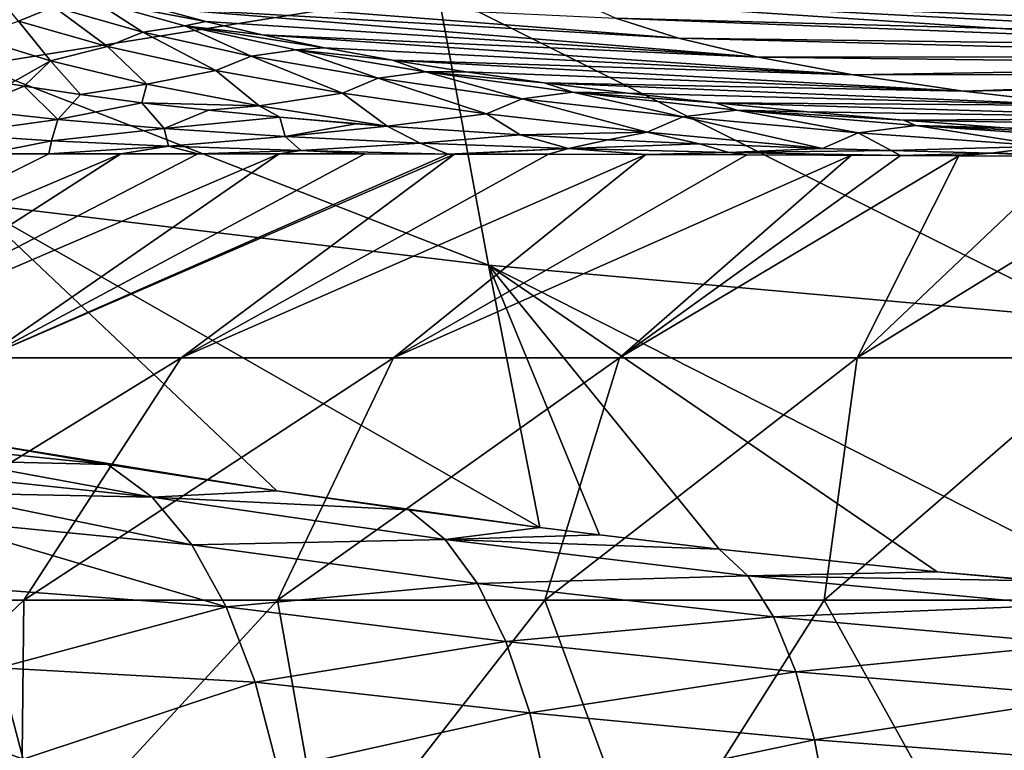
# Model space of a CAD drawing. Header units: metres. Extents: x -24 to 24, y -69 to 184.
# Tile 856 of 896: x -10.19 to -5.16, y 164.83 to 168.56. Entities that reach past the tile are written whole.
import ezdxf

# ---------------------------------------------------------------- set-up
doc = ezdxf.new("R2010")
doc.units = ezdxf.units.M
for name, color, linetype in [('4036', 7, 'CONTINUOUS'), ('4037', 7, 'CONTINUOUS'), ('4042', 7, 'CONTINUOUS'), ('4139', 7, 'CONTINUOUS'), ('4151', 7, 'CONTINUOUS'), ('4157', 7, 'CONTINUOUS')]:
    doc.layers.add(name, color=color, linetype=linetype)

msp = doc.modelspace()

# ---------------------------------------------------------------- linework, layer by layer
at = {"layer": '4036'}
for points in [[(-9.671443, 167.876935, -7.634155), (-12.124285, 166.834042, -8.574297), (-10.040359, 167.876699, -7.143122)], [(-11.295162, 166.834042, -9.64034), (-12.124285, 166.834042, -8.574297), (-9.671443, 167.876935, -7.634155)], [(-10.040359, 167.876699, -7.143122), (-12.124285, 166.834042, -8.574297), (-10.362486, 167.87627, -6.66938)], [(-9.278827, 167.876935, -8.106819), (-11.295162, 166.834042, -9.64034), (-9.671443, 167.876935, -7.634155)], [(-8.863258, 167.876688, -8.560163), (-11.295162, 166.834042, -9.64034), (-9.278827, 167.876935, -8.106819)], [(-10.372617, 166.834042, -10.626649), (-11.295162, 166.834042, -9.64034), (-8.863258, 167.876688, -8.560163)], [(-8.425603, 167.87618, -8.993164), (-10.372617, 166.834042, -10.626649), (-8.863258, 167.876688, -8.560163)], [(-8.000291, 167.875461, -9.376105), (-10.372617, 166.834042, -10.626649), (-8.425603, 167.87618, -8.993164)], [(-7.966806, 167.875395, -9.404807), (-10.372617, 166.834042, -10.626649), (-8.000291, 167.875461, -9.376105)], [(-9.36428, 166.834042, -11.525064), (-10.372617, 166.834042, -10.626649), (-7.966806, 167.875395, -9.404807)], [(-7.487843, 167.874315, -9.794133), (-9.36428, 166.834042, -11.525064), (-7.966806, 167.875395, -9.404807)], [(-6.989681, 167.872921, -10.160249), (-9.36428, 166.834042, -11.525064), (-7.487843, 167.874315, -9.794133)], [(-8.278492, 166.834042, -12.328156), (-9.36428, 166.834042, -11.525064), (-6.989681, 167.872921, -10.160249)], [(-6.473418, 167.87119, -10.50225), (-8.278492, 166.834042, -12.328156), (-6.989681, 167.872921, -10.160249)], [(-5.940237, 167.8691, -10.819247), (-8.278492, 166.834042, -12.328156), (-6.473418, 167.87119, -10.50225)], [(-7.124232, 166.834042, -13.029281), (-8.278492, 166.834042, -12.328156), (-5.940237, 167.8691, -10.819247)], [(-5.689594, 167.868011, -10.956462), (-7.124232, 166.834042, -13.029281), (-5.940237, 167.8691, -10.819247)], [(-5.390812, 167.866621, -11.110709), (-7.124232, 166.834042, -13.029281), (-5.689594, 167.868011, -10.956462)], [(-5.911047, 166.834042, -13.622642), (-7.124232, 166.834042, -13.029281), (-5.390812, 167.866621, -11.110709)], [(-4.82613, 167.863713, -11.375946), (-5.911047, 166.834042, -13.622642), (-5.390812, 167.866621, -11.110709)], [(-4.247, 167.860322, -11.614386), (-5.911047, 166.834042, -13.622642), (-4.82613, 167.863713, -11.375946)], [(-4.648972, 166.834042, -14.103329), (-5.911047, 166.834042, -13.622642), (-4.247, 167.860322, -11.614386)], [(-9.36428, 166.834042, -11.525064), (-11.380847, 165.595525, -13.018192), (-10.372617, 166.834042, -10.626649)], [(-10.167566, 165.595525, -13.986336), (-11.380847, 165.595525, -13.018192), (-9.36428, 166.834042, -11.525064)], [(-8.278492, 166.834042, -12.328156), (-10.167566, 165.595525, -13.986336), (-9.36428, 166.834042, -11.525064)], [(-8.872354, 165.595525, -14.841777), (-10.167566, 165.595525, -13.986336), (-8.278492, 166.834042, -12.328156)], [(-7.124232, 166.834042, -13.029281), (-8.872354, 165.595525, -14.841777), (-8.278492, 166.834042, -12.328156)], [(-7.505648, 165.595525, -15.57762), (-8.872354, 165.595525, -14.841777), (-7.124232, 166.834042, -13.029281)], [(-5.911047, 166.834042, -13.622642), (-7.505648, 165.595525, -15.57762), (-7.124232, 166.834042, -13.029281)], [(-6.07846, 165.595525, -16.187938), (-7.505648, 165.595525, -15.57762), (-5.911047, 166.834042, -13.622642)], [(-4.648972, 166.834042, -14.103329), (-6.07846, 165.595525, -16.187938), (-5.911047, 166.834042, -13.622642)], [(-4.602291, 165.595525, -16.667811), (-6.07846, 165.595525, -16.187938), (-4.648972, 166.834042, -14.103329)], [(-10.167566, 165.595525, -13.986336), (-11.663878, 164.169941, -15.787668), (-11.380847, 165.595525, -13.018192)], [(-10.182664, 164.169941, -16.781235), (-11.663878, 164.169941, -15.787668), (-10.167566, 165.595525, -13.986336)], [(-8.872354, 165.595525, -14.841777), (-10.182664, 164.169941, -16.781235), (-10.167566, 165.595525, -13.986336)], [(-8.617378, 164.169941, -17.636249), (-10.182664, 164.169941, -16.781235), (-8.872354, 165.595525, -14.841777)], [(-7.505648, 165.595525, -15.57762), (-8.617378, 164.169941, -17.636249), (-8.872354, 165.595525, -14.841777)], [(-6.980944, 164.169941, -18.345651), (-8.617378, 164.169941, -17.636249), (-7.505648, 165.595525, -15.57762)], [(-6.07846, 165.595525, -16.187938), (-6.980944, 164.169941, -18.345651), (-7.505648, 165.595525, -15.57762)], [(-5.286871, 164.169941, -18.903584), (-6.980944, 164.169941, -18.345651), (-6.07846, 165.595525, -16.187938)], [(-4.602291, 165.595525, -16.667811), (-5.286871, 164.169941, -18.903584), (-6.07846, 165.595525, -16.187938)], [(-3.549148, 164.169941, -19.305441), (-5.286871, 164.169941, -18.903584), (-4.602291, 165.595525, -16.667811)]]:
    msp.add_3dface(points, dxfattribs=at)
at = {"layer": '4037'}
for points in [[(-5.024421, 170.032729, 57.440505), (-8.308151, 170.154271, 55.84861), (-4.868613, 168.49638, 47.603942)], [(-8.308151, 170.154271, 55.84861), (-8.053398, 168.707833, 46.265179), (-4.868613, 168.49638, 47.603942)], [(-10.39525, 168.791276, 43.691531), (-10.411011, 168.328406, 40.265887), (-8.053398, 168.707833, 46.265179)], [(-8.053398, 168.707833, 46.265179), (-10.411011, 168.328406, 40.265887), (-7.79335, 167.307524, 36.675369)], [(-4.868613, 168.49638, 47.603942), (-8.053398, 168.707833, 46.265179), (-4.707566, 167.030847, 37.757357)], [(-8.053398, 168.707833, 46.265179), (-7.79335, 167.307524, 36.675369), (-4.707566, 167.030847, 37.757357)], [(-10.411011, 168.328406, 40.265887), (-10.428319, 167.621843, 34.979836), (-7.79335, 167.307524, 36.675369)], [(-10.428319, 167.621843, 34.979836), (-10.442117, 166.407929, 25.782435), (-8.875223, 166.153672, 26.552721)], [(-7.53095, 165.966607, 27.086849), (-10.428319, 167.621843, 34.979836), (-8.875223, 166.153672, 26.552721)], [(-7.79335, 167.307524, 36.675369), (-10.428319, 167.621843, 34.979836), (-7.53095, 165.966607, 27.086849)], [(-5.501489, 165.740766, 27.699286), (-7.79335, 167.307524, 36.675369), (-6.615512, 165.856202, 27.39043)], [(-4.545395, 165.658435, 27.914476), (-7.79335, 167.307524, 36.675369), (-5.501489, 165.740766, 27.699286)], [(-4.707566, 167.030847, 37.757357), (-7.79335, 167.307524, 36.675369), (-4.545395, 165.658435, 27.914476)], [(-7.79335, 167.307524, 36.675369), (-7.226701, 165.92837, 27.192924), (-6.615512, 165.856202, 27.39043)], [(-7.79335, 167.307524, 36.675369), (-7.53095, 165.966607, 27.086849), (-7.226701, 165.92837, 27.192924)], [(-8.875223, 166.153672, 26.552721), (-10.442117, 166.407929, 25.782435), (-9.737907, 166.288955, 26.14962)], [(-8.201228, 166.056214, 26.834219), (-7.53095, 165.966607, 27.086849), (-8.875223, 166.153672, 26.552721)], [(-4.990633, 165.694843, 27.81983), (-4.545395, 165.658435, 27.914476), (-5.501489, 165.740766, 27.699286)]]:
    msp.add_3dface(points, dxfattribs=at)
at = {"layer": '4042'}
for points in [[(-7.518774, 168.783654, -1.780753), (-3.761027, 168.58093, -1.333856), (-3.690832, 168.526943, -1.743929)], [(-7.378422, 168.675726, -2.600543), (-7.518774, 168.783654, -1.780753), (-3.690832, 168.526943, -1.743929)], [(-9.723983, 168.694552, -4.928866), (-6.822715, 168.468098, -4.177795), (-9.496698, 168.622536, -5.502852)], [(-7.144829, 168.570061, -3.403202), (-6.822715, 168.468098, -4.177795), (-9.723983, 168.694552, -4.928866)], [(-7.378422, 168.675726, -2.600543), (-3.690832, 168.526943, -1.743929), (-3.574008, 168.474086, -2.145436)], [(-7.144829, 168.570061, -3.403202), (-7.378422, 168.675726, -2.600543), (-3.574008, 168.474086, -2.145436)], [(-9.496698, 168.622536, -5.502852), (-6.416536, 168.371106, -4.914642), (-9.238468, 168.552501, -6.063881)], [(-6.822715, 168.468098, -4.177795), (-6.416536, 168.371106, -4.914642), (-9.496698, 168.622536, -5.502852)], [(-9.238468, 168.552501, -6.063881), (-6.416536, 168.371106, -4.914642), (-8.949741, 168.484585, -6.610869)], [(-7.144829, 168.570061, -3.403202), (-3.574008, 168.474086, -2.145436), (-3.412898, 168.423078, -2.532909)], [(-6.822715, 168.468098, -4.177795), (-7.144829, 168.570061, -3.403202), (-3.412898, 168.423078, -2.532909)], [(-8.949741, 168.484585, -6.610869), (-5.930261, 168.280334, -5.604166), (-8.631134, 168.41899, -7.142436)], [(-6.416536, 168.371106, -4.914642), (-5.930261, 168.280334, -5.604166), (-8.949741, 168.484585, -6.610869)], [(-6.822715, 168.468098, -4.177795), (-3.412898, 168.423078, -2.532909), (-3.209723, 168.374556, -2.901502)], [(-6.416536, 168.371106, -4.914642), (-6.822715, 168.468098, -4.177795), (-3.209723, 168.374556, -2.901502)], [(-8.631134, 168.41899, -7.142436), (-5.930261, 168.280334, -5.604166), (-8.283859, 168.356049, -7.656343)], [(-8.283859, 168.356049, -7.656343), (-5.367603, 168.197131, -6.23606), (-7.909435, 168.296104, -8.150349)], [(-5.930261, 168.280334, -5.604166), (-5.367603, 168.197131, -6.23606), (-8.283859, 168.356049, -7.656343)], [(-6.416536, 168.371106, -4.914642), (-3.209723, 168.374556, -2.901502), (-2.966469, 168.329149, -3.24642)], [(-5.930261, 168.280334, -5.604166), (-6.416536, 168.371106, -4.914642), (-2.966469, 168.329149, -3.24642)], [(-7.909435, 168.296104, -8.150349), (-5.367603, 168.197131, -6.23606), (-7.509242, 168.239426, -8.622752)], [(-5.930261, 168.280334, -5.604166), (-2.966469, 168.329149, -3.24642), (-2.685, 168.287532, -3.562502)], [(-5.367603, 168.197131, -6.23606), (-5.930261, 168.280334, -5.604166), (-2.685, 168.287532, -3.562502)], [(-5.367603, 168.197131, -6.23606), (-2.685, 168.287532, -3.562502), (-2.367712, 168.250366, -3.844724)], [(-4.733338, 168.122813, -6.800284), (-5.367603, 168.197131, -6.23606), (-2.367712, 168.250366, -3.844724)], [(-7.509242, 168.239426, -8.622752), (-4.733338, 168.122813, -6.800284), (-7.08454, 168.186217, -9.072199)], [(-5.367603, 168.197131, -6.23606), (-4.733338, 168.122813, -6.800284), (-7.509242, 168.239426, -8.622752)], [(-7.08454, 168.186217, -9.072199), (-4.733338, 168.122813, -6.800284), (-6.636393, 168.136603, -9.497674)], [(-6.636393, 168.136603, -9.497674), (-4.035071, 168.058437, -7.28884), (-6.165711, 168.090649, -9.898356)], [(-4.733338, 168.122813, -6.800284), (-4.035071, 168.058437, -7.28884), (-6.636393, 168.136603, -9.497674)], [(-6.165711, 168.090649, -9.898356), (-4.035071, 168.058437, -7.28884), (-5.673337, 168.048378, -10.273516)], [(-4.035071, 168.058437, -7.28884), (-3.283791, 168.004699, -7.696552), (-5.673337, 168.048378, -10.273516)], [(-5.673337, 168.048378, -10.273516), (-3.283791, 168.004699, -7.696552), (-5.16028, 168.009812, -10.622266)], [(-5.16028, 168.009812, -10.622266), (-3.283791, 168.004699, -7.696552), (-4.627491, 167.974973, -10.943815)]]:
    msp.add_3dface(points, dxfattribs=at)
at = {"layer": '4139'}
for points in [[(-10.367753, 168.763065, -4.170625), (-10.014604, 168.628024, -5.241303), (-10.194698, 168.555329, -5.267675)], [(-10.014604, 168.628024, -5.241303), (-9.809926, 168.660039, -5.245934), (-9.559244, 168.498787, -6.275046)], [(-9.809926, 168.660039, -5.245934), (-9.344374, 168.530591, -6.28204), (-9.559244, 168.498787, -6.275046)], [(-9.238468, 168.552501, -6.063881), (-9.344374, 168.530591, -6.28204), (-9.809926, 168.660039, -5.245934)], [(-9.496698, 168.622536, -5.502852), (-9.238468, 168.552501, -6.063881), (-9.809926, 168.660039, -5.245934)], [(-10.014604, 168.628024, -5.241303), (-9.739727, 168.4251, -6.309099), (-10.194698, 168.555329, -5.267675)], [(-10.014604, 168.628024, -5.241303), (-9.559244, 168.498787, -6.275046), (-9.739727, 168.4251, -6.309099)], [(-10.030684, 168.351683, -6.067241), (-10.434617, 168.475623, -5.078259), (-10.194698, 168.555329, -5.267675)], [(-9.739727, 168.4251, -6.309099), (-10.030684, 168.351683, -6.067241), (-10.194698, 168.555329, -5.267675)], [(-9.238468, 168.552501, -6.063881), (-8.949741, 168.484585, -6.610869), (-9.344374, 168.530591, -6.28204)], [(-9.559244, 168.498787, -6.275046), (-9.186539, 168.301773, -7.304641), (-9.739727, 168.4251, -6.309099)], [(-9.559244, 168.498787, -6.275046), (-9.344374, 168.530591, -6.28204), (-9.005518, 168.376522, -7.262465)], [(-9.559244, 168.498787, -6.275046), (-9.005518, 168.376522, -7.262465), (-9.186539, 168.301773, -7.304641)], [(-9.344374, 168.530591, -6.28204), (-8.778125, 168.408426, -7.269752), (-9.005518, 168.376522, -7.262465)], [(-8.631134, 168.41899, -7.142436), (-8.778125, 168.408426, -7.269752), (-9.344374, 168.530591, -6.28204)], [(-8.949741, 168.484585, -6.610869), (-8.631134, 168.41899, -7.142436), (-9.344374, 168.530591, -6.28204)], [(-10.030684, 168.351683, -6.067241), (-10.239094, 168.234884, -5.931165), (-10.434617, 168.475623, -5.078259)], [(-9.540061, 168.233459, -7.018476), (-10.030684, 168.351683, -6.067241), (-9.739727, 168.4251, -6.309099)], [(-9.186539, 168.301773, -7.304641), (-9.540061, 168.233459, -7.018476), (-9.739727, 168.4251, -6.309099)], [(-9.005518, 168.376522, -7.262465), (-8.778125, 168.408426, -7.269752), (-8.357911, 168.262591, -8.19458)], [(-8.631134, 168.41899, -7.142436), (-8.283859, 168.356049, -7.656343), (-8.778125, 168.408426, -7.269752)], [(-8.778125, 168.408426, -7.269752), (-8.115976, 168.294995, -8.19962), (-8.357911, 168.262591, -8.19458)], [(-8.283859, 168.356049, -7.656343), (-8.115976, 168.294995, -8.19962), (-8.778125, 168.408426, -7.269752)], [(-10.165489, 168.222597, -6.081696), (-10.239094, 168.234884, -5.931165), (-10.030684, 168.351683, -6.067241)], [(-9.878402, 168.179077, -6.622706), (-10.165489, 168.222597, -6.081696), (-10.030684, 168.351683, -6.067241)], [(-9.540061, 168.233459, -7.018476), (-9.878402, 168.179077, -6.622706), (-10.030684, 168.351683, -6.067241)], [(-9.005518, 168.376522, -7.262465), (-8.539508, 168.186681, -8.245465), (-9.186539, 168.301773, -7.304641)], [(-9.005518, 168.376522, -7.262465), (-8.357911, 168.262591, -8.19458), (-8.539508, 168.186681, -8.245465)], [(-8.283859, 168.356049, -7.656343), (-7.909435, 168.296104, -8.150349), (-8.115976, 168.294995, -8.19962)], [(-8.966119, 168.121973, -7.924727), (-9.540061, 168.233459, -7.018476), (-9.186539, 168.301773, -7.304641)], [(-8.539508, 168.186681, -8.245465), (-8.966119, 168.121973, -7.924727), (-9.186539, 168.301773, -7.304641)], [(-8.357911, 168.262591, -8.19458), (-8.115976, 168.294995, -8.19962), (-7.621415, 168.158448, -9.06264)], [(-7.909435, 168.296104, -8.150349), (-7.509242, 168.239426, -8.622752), (-8.115976, 168.294995, -8.19962)], [(-8.115976, 168.294995, -8.19962), (-7.363273, 168.191819, -9.062453), (-7.621415, 168.158448, -9.06264)], [(-7.509242, 168.239426, -8.622752), (-7.363273, 168.191819, -9.062453), (-8.115976, 168.294995, -8.19962)], [(-8.357911, 168.262591, -8.19458), (-7.803514, 168.081265, -9.122948), (-8.539508, 168.186681, -8.245465)], [(-8.357911, 168.262591, -8.19458), (-7.621415, 168.158448, -9.06264), (-7.803514, 168.081265, -9.122948)], [(-9.56437, 168.137961, -7.146729), (-9.878402, 168.179077, -6.622706), (-9.540061, 168.233459, -7.018476)], [(-8.966119, 168.121973, -7.924727), (-9.56437, 168.137961, -7.146729), (-9.540061, 168.233459, -7.018476)], [(-7.509242, 168.239426, -8.622752), (-7.08454, 168.186217, -9.072199), (-7.363273, 168.191819, -9.062453)], [(-8.312356, 168.0181, -8.779679), (-8.966119, 168.121973, -7.924727), (-8.539508, 168.186681, -8.245465)], [(-7.803514, 168.081265, -9.122948), (-8.312356, 168.0181, -8.779679), (-8.539508, 168.186681, -8.245465)], [(-7.621415, 168.158448, -9.06264), (-6.984121, 167.986828, -9.928643), (-7.803514, 168.081265, -9.122948)], [(-7.621415, 168.158448, -9.06264), (-7.363273, 168.191819, -9.062453), (-6.801712, 168.065384, -9.858135)], [(-7.621415, 168.158448, -9.06264), (-6.801712, 168.065384, -9.858135), (-6.984121, 167.986828, -9.928643)], [(-7.363273, 168.191819, -9.062453), (-6.526107, 168.100185, -9.84939), (-6.801712, 168.065384, -9.858135)], [(-6.636393, 168.136603, -9.497674), (-6.526107, 168.100185, -9.84939), (-7.363273, 168.191819, -9.062453)], [(-7.08454, 168.186217, -9.072199), (-6.636393, 168.136603, -9.497674), (-7.363273, 168.191819, -9.062453)], [(-9.224507, 168.099399, -7.652242), (-9.56437, 168.137961, -7.146729), (-8.966119, 168.121973, -7.924727)], [(-8.859984, 168.063512, -8.137817), (-9.224507, 168.099399, -7.652242), (-8.966119, 168.121973, -7.924727)], [(-8.312356, 168.0181, -8.779679), (-8.859984, 168.063512, -8.137817), (-8.966119, 168.121973, -7.924727)], [(-6.801712, 168.065384, -9.858135), (-6.526107, 168.100185, -9.84939), (-5.90554, 167.984243, -10.573011)], [(-6.636393, 168.136603, -9.497674), (-6.165711, 168.090649, -9.898356), (-6.526107, 168.100185, -9.84939)], [(-6.526107, 168.100185, -9.84939), (-5.611706, 168.020886, -10.55215), (-5.90554, 167.984243, -10.573011)], [(-5.673337, 168.048378, -10.273516), (-5.611706, 168.020886, -10.55215), (-6.526107, 168.100185, -9.84939)], [(-6.165711, 168.090649, -9.898356), (-5.673337, 168.048378, -10.273516), (-6.526107, 168.100185, -9.84939)], [(-8.472097, 168.030414, -8.602054), (-8.859984, 168.063512, -8.137817), (-8.312356, 168.0181, -8.779679)], [(-7.631893, 167.972918, -9.461248), (-8.312356, 168.0181, -8.779679), (-7.803514, 168.081265, -9.122948)], [(-6.984121, 167.986828, -9.928643), (-7.631893, 167.972918, -9.461248), (-7.803514, 168.081265, -9.122948)], [(-6.801712, 168.065384, -9.858135), (-6.087181, 167.903826, -10.655722), (-6.984121, 167.986828, -9.928643)], [(-6.801712, 168.065384, -9.858135), (-5.90554, 167.984243, -10.573011), (-6.087181, 167.903826, -10.655722)], [(-5.673337, 168.048378, -10.273516), (-5.16028, 168.009812, -10.622266), (-5.611706, 168.020886, -10.55215)], [(-5.90554, 167.984243, -10.573011), (-5.611706, 168.020886, -10.55215), (-4.940865, 167.915453, -11.200016)], [(-5.611706, 168.020886, -10.55215), (-4.628585, 167.954326, -11.16335), (-4.940865, 167.915453, -11.200016)], [(-4.627491, 167.974973, -10.943815), (-4.628585, 167.954326, -11.16335), (-5.611706, 168.020886, -10.55215)], [(-5.16028, 168.009812, -10.622266), (-4.627491, 167.974973, -10.943815), (-5.611706, 168.020886, -10.55215)], [(-7.182502, 167.948597, -9.853919), (-7.631893, 167.972918, -9.461248), (-6.984121, 167.986828, -9.928643)], [(-6.71557, 167.927222, -10.220653), (-7.182502, 167.948597, -9.853919), (-6.984121, 167.986828, -9.928643)], [(-6.087181, 167.903826, -10.655722), (-6.71557, 167.927222, -10.220653), (-6.984121, 167.986828, -9.928643)], [(-6.087181, 167.903826, -10.655722), (-5.90554, 167.984243, -10.573011), (-5.736273, 167.893112, -10.872299)], [(-5.90554, 167.984243, -10.573011), (-4.940865, 167.915453, -11.200016), (-5.736273, 167.893112, -10.872299)], [(-5.736273, 167.893112, -10.872299), (-4.940865, 167.915453, -11.200016), (-5.227701, 167.88021, -11.155487)], [(-5.227701, 167.88021, -11.155487), (-4.940865, 167.915453, -11.200016), (-4.709376, 167.86991, -11.409216)]]:
    msp.add_3dface(points, dxfattribs=at)
at = {"layer": '4151'}
for points in [[(-10.239094, 168.234884, -5.931165), (-10.165489, 168.222597, -6.081696), (-10.459253, 168.103864, -5.780897)], [(-10.459253, 168.103864, -5.780897), (-10.165489, 168.222597, -6.081696), (-9.99431, 168.052468, -6.676174)], [(-10.165489, 168.222597, -6.081696), (-9.878402, 168.179077, -6.622706), (-9.99431, 168.052468, -6.676174)], [(-9.878402, 168.179077, -6.622706), (-9.56437, 168.137961, -7.146729), (-9.99431, 168.052468, -6.676174)], [(-10.459253, 168.103864, -5.780897), (-9.99431, 168.052468, -6.676174), (-10.538157, 167.976656, -5.984082)], [(-9.99431, 168.052468, -6.676174), (-9.56437, 168.137961, -7.146729), (-9.451395, 168.00629, -7.532236)], [(-9.56437, 168.137961, -7.146729), (-9.224507, 168.099399, -7.652242), (-9.451395, 168.00629, -7.532236)], [(-9.224507, 168.099399, -7.652242), (-8.859984, 168.063512, -8.137817), (-9.451395, 168.00629, -7.532236)], [(-9.99431, 168.052468, -6.676174), (-10.025701, 167.943739, -6.911022), (-10.538157, 167.976656, -5.984082)], [(-9.99431, 168.052468, -6.676174), (-9.451395, 168.00629, -7.532236), (-10.025701, 167.943739, -6.911022)], [(-9.451395, 168.00629, -7.532236), (-8.859984, 168.063512, -8.137817), (-8.833162, 167.965878, -8.341433)], [(-8.859984, 168.063512, -8.137817), (-8.472097, 168.030414, -8.602054), (-8.833162, 167.965878, -8.341433)], [(-9.451395, 168.00629, -7.532236), (-9.429323, 167.915698, -7.79116), (-10.025701, 167.943739, -6.911022)], [(-9.451395, 168.00629, -7.532236), (-8.833162, 167.965878, -8.341433), (-9.429323, 167.915698, -7.79116)], [(-8.472097, 168.030414, -8.602054), (-8.312356, 168.0181, -8.779679), (-8.833162, 167.965878, -8.341433)], [(-8.833162, 167.965878, -8.341433), (-8.312356, 168.0181, -8.779679), (-8.14307, 167.931693, -9.096049)], [(-8.312356, 168.0181, -8.779679), (-7.631893, 167.972918, -9.461248), (-8.14307, 167.931693, -9.096049)], [(-10.025701, 167.943739, -6.911022), (-10.362486, 167.87627, -6.66938), (-10.538157, 167.976656, -5.984082)], [(-10.040359, 167.876699, -7.143122), (-10.362486, 167.87627, -6.66938), (-10.025701, 167.943739, -6.911022)], [(-9.429323, 167.915698, -7.79116), (-10.040359, 167.876699, -7.143122), (-10.025701, 167.943739, -6.911022)], [(-8.833162, 167.965878, -8.341433), (-8.75264, 167.892883, -8.615756), (-9.429323, 167.915698, -7.79116)], [(-8.833162, 167.965878, -8.341433), (-8.14307, 167.931693, -9.096049), (-8.75264, 167.892883, -8.615756)], [(-8.14307, 167.931693, -9.096049), (-7.631893, 167.972918, -9.461248), (-7.385428, 167.904019, -9.78841)], [(-7.631893, 167.972918, -9.461248), (-7.182502, 167.948597, -9.853919), (-7.385428, 167.904019, -9.78841)], [(-7.182502, 167.948597, -9.853919), (-6.71557, 167.927222, -10.220653), (-7.385428, 167.904019, -9.78841)], [(-9.671443, 167.876935, -7.634155), (-10.040359, 167.876699, -7.143122), (-9.429323, 167.915698, -7.79116)], [(-9.278827, 167.876935, -8.106819), (-9.671443, 167.876935, -7.634155), (-9.429323, 167.915698, -7.79116)], [(-8.75264, 167.892883, -8.615756), (-9.278827, 167.876935, -8.106819), (-9.429323, 167.915698, -7.79116)], [(-8.863258, 167.876688, -8.560163), (-9.278827, 167.876935, -8.106819), (-8.75264, 167.892883, -8.615756)], [(-8.425603, 167.87618, -8.993164), (-8.863258, 167.876688, -8.560163), (-8.75264, 167.892883, -8.615756)], [(-8.14307, 167.931693, -9.096049), (-8.000291, 167.875461, -9.376105), (-8.75264, 167.892883, -8.615756)], [(-8.000291, 167.875461, -9.376105), (-8.425603, 167.87618, -8.993164), (-8.75264, 167.892883, -8.615756)], [(-8.000291, 167.875461, -9.376105), (-8.14307, 167.931693, -9.096049), (-7.385428, 167.904019, -9.78841)], [(-7.966806, 167.875395, -9.404807), (-8.000291, 167.875461, -9.376105), (-7.385428, 167.904019, -9.78841)], [(-7.487843, 167.874315, -9.794133), (-7.966806, 167.875395, -9.404807), (-7.385428, 167.904019, -9.78841)], [(-6.989681, 167.872921, -10.160249), (-7.487843, 167.874315, -9.794133), (-7.385428, 167.904019, -9.78841)], [(-7.385428, 167.904019, -9.78841), (-6.71557, 167.927222, -10.220653), (-6.565464, 167.88289, -10.410981)], [(-6.989681, 167.872921, -10.160249), (-7.385428, 167.904019, -9.78841), (-6.565464, 167.88289, -10.410981)], [(-6.71557, 167.927222, -10.220653), (-6.087181, 167.903826, -10.655722), (-6.565464, 167.88289, -10.410981)], [(-6.087181, 167.903826, -10.655722), (-5.736273, 167.893112, -10.872299), (-6.565464, 167.88289, -10.410981)], [(-5.736273, 167.893112, -10.872299), (-5.689594, 167.868011, -10.956462), (-6.565464, 167.88289, -10.410981)], [(-5.689594, 167.868011, -10.956462), (-5.736273, 167.893112, -10.872299), (-5.227701, 167.88021, -11.155487)], [(-6.473418, 167.87119, -10.50225), (-6.989681, 167.872921, -10.160249), (-6.565464, 167.88289, -10.410981)], [(-5.689594, 167.868011, -10.956462), (-6.473418, 167.87119, -10.50225), (-6.565464, 167.88289, -10.410981)], [(-5.689594, 167.868011, -10.956462), (-5.940237, 167.8691, -10.819247), (-6.473418, 167.87119, -10.50225)], [(-5.390812, 167.866621, -11.110709), (-5.689594, 167.868011, -10.956462), (-5.227701, 167.88021, -11.155487)], [(-4.82613, 167.863713, -11.375946), (-5.390812, 167.866621, -11.110709), (-5.227701, 167.88021, -11.155487)], [(-4.82613, 167.863713, -11.375946), (-5.227701, 167.88021, -11.155487), (-4.709376, 167.86991, -11.409216)]]:
    msp.add_3dface(points, dxfattribs=at)
at = {"layer": '4157'}
for points in [[(-9.737907, 166.288955, 26.14962), (-10.442117, 166.407929, 25.782435), (-10.482951, 166.365831, 25.451825)], [(-10.523557, 166.307348, 25.12708), (-9.737907, 166.288955, 26.14962), (-10.482951, 166.365831, 25.451825)], [(-10.523557, 166.307348, 25.12708), (-10.563648, 166.23316, 24.810076), (-9.512142, 166.121708, 25.592693)], [(-9.737907, 166.288955, 26.14962), (-10.523557, 166.307348, 25.12708), (-9.512142, 166.121708, 25.592693)], [(-8.875223, 166.153672, 26.552721), (-9.737907, 166.288955, 26.14962), (-9.512142, 166.121708, 25.592693)], [(-10.563648, 166.23316, 24.810076), (-10.60292, 166.144124, 24.502602), (-9.512142, 166.121708, 25.592693)], [(-10.60292, 166.144124, 24.502602), (-10.652047, 166.008568, 24.121586), (-9.310082, 165.877406, 25.052478)], [(-9.512142, 166.121708, 25.592693), (-10.60292, 166.144124, 24.502602), (-9.310082, 165.877406, 25.052478)], [(-8.201228, 166.056214, 26.834219), (-8.875223, 166.153672, 26.552721), (-9.512142, 166.121708, 25.592693)], [(-9.512142, 166.121708, 25.592693), (-9.310082, 165.877406, 25.052478), (-8.015405, 165.90593, 26.270255)], [(-8.201228, 166.056214, 26.834219), (-9.512142, 166.121708, 25.592693), (-8.015405, 165.90593, 26.270255)], [(-7.53095, 165.966607, 27.086849), (-8.201228, 166.056214, 26.834219), (-8.015405, 165.90593, 26.270255)], [(-9.310082, 165.877406, 25.052478), (-10.652047, 166.008568, 24.121586), (-9.133689, 165.560388, 24.541863)], [(-10.652047, 166.008568, 24.121586), (-10.455977, 165.660617, 23.648845), (-9.133689, 165.560388, 24.541863)], [(-7.226701, 165.92837, 27.192924), (-7.53095, 165.966607, 27.086849), (-8.015405, 165.90593, 26.270255)], [(-8.015405, 165.90593, 26.270255), (-9.310082, 165.877406, 25.052478), (-7.849762, 165.680256, 25.721781)], [(-6.615512, 165.856202, 27.39043), (-7.226701, 165.92837, 27.192924), (-8.015405, 165.90593, 26.270255)], [(-8.015405, 165.90593, 26.270255), (-7.849762, 165.680256, 25.721781), (-6.468558, 165.719641, 26.821975)], [(-6.615512, 165.856202, 27.39043), (-8.015405, 165.90593, 26.270255), (-6.468558, 165.719641, 26.821975)], [(-9.310082, 165.877406, 25.052478), (-9.133689, 165.560388, 24.541863), (-7.849762, 165.680256, 25.721781)], [(-5.501489, 165.740766, 27.699286), (-6.615512, 165.856202, 27.39043), (-6.468558, 165.719641, 26.821975)], [(-4.990633, 165.694843, 27.81983), (-5.501489, 165.740766, 27.699286), (-6.468558, 165.719641, 26.821975)], [(-7.849762, 165.680256, 25.721781), (-9.133689, 165.560388, 24.541863), (-7.704846, 165.383133, 25.202255)], [(-6.468558, 165.719641, 26.821975), (-7.849762, 165.680256, 25.721781), (-6.338278, 165.509177, 26.268215)], [(-7.849762, 165.680256, 25.721781), (-7.704846, 165.383133, 25.202255), (-6.338278, 165.509177, 26.268215)], [(-6.468558, 165.719641, 26.821975), (-6.338278, 165.509177, 26.268215), (-4.882156, 165.568911, 27.248466)], [(-4.990633, 165.694843, 27.81983), (-6.468558, 165.719641, 26.821975), (-4.882156, 165.568911, 27.248466)], [(-10.455977, 165.660617, 23.648845), (-10.295294, 165.249391, 23.212189), (-9.133689, 165.560388, 24.541863)], [(-9.133689, 165.560388, 24.541863), (-10.295294, 165.249391, 23.212189), (-8.98603, 165.176167, 24.069726)], [(-9.133689, 165.560388, 24.541863), (-8.98603, 165.176167, 24.069726), (-7.704846, 165.383133, 25.202255)], [(-4.882156, 165.568911, 27.248466), (-6.338278, 165.509177, 26.268215), (-4.786008, 165.370211, 26.691716)], [(-6.338278, 165.509177, 26.268215), (-7.704846, 165.383133, 25.202255), (-6.224102, 165.228447, 25.74279)], [(-6.338278, 165.509177, 26.268215), (-6.224102, 165.228447, 25.74279), (-4.786008, 165.370211, 26.691716)], [(-7.704846, 165.383133, 25.202255), (-8.98603, 165.176167, 24.069726), (-7.583094, 165.019552, 24.720408)], [(-7.704846, 165.383133, 25.202255), (-7.583094, 165.019552, 24.720408), (-6.224102, 165.228447, 25.74279)], [(-4.786008, 165.370211, 26.691716), (-6.224102, 165.228447, 25.74279), (-4.701627, 165.10229, 26.162759)], [(-10.295294, 165.249391, 23.212189), (-10.857692, 165.036648, 22.536556), (-10.170967, 164.782506, 22.822117)], [(-10.295294, 165.249391, 23.212189), (-10.170967, 164.782506, 22.822117), (-8.98603, 165.176167, 24.069726)], [(-6.224102, 165.228447, 25.74279), (-7.583094, 165.019552, 24.720408), (-6.12789, 164.882028, 25.254267)], [(-6.224102, 165.228447, 25.74279), (-6.12789, 164.882028, 25.254267), (-4.701627, 165.10229, 26.162759)], [(-8.98603, 165.176167, 24.069726), (-10.170967, 164.782506, 22.822117), (-8.869672, 164.731423, 23.644278)], [(-8.98603, 165.176167, 24.069726), (-8.869672, 164.731423, 23.644278), (-7.583094, 165.019552, 24.720408)], [(-4.701627, 165.10229, 26.162759), (-6.12789, 164.882028, 25.254267), (-4.630355, 164.769407, 25.670005)], [(-10.857692, 165.036648, 22.536556), (-10.899748, 164.691569, 22.199426), (-10.170967, 164.782506, 22.822117)], [(-7.583094, 165.019552, 24.720408), (-8.869672, 164.731423, 23.644278), (-7.48655, 164.595626, 24.284339)], [(-7.583094, 165.019552, 24.720408), (-7.48655, 164.595626, 24.284339), (-6.12789, 164.882028, 25.254267)], [(-6.12789, 164.882028, 25.254267), (-7.48655, 164.595626, 24.284339), (-6.051211, 164.47557, 24.810612)], [(-6.12789, 164.882028, 25.254267), (-6.051211, 164.47557, 24.810612), (-4.630355, 164.769407, 25.670005)]]:
    msp.add_3dface(points, dxfattribs=at)

doc.saveas('drawing.dxf')
